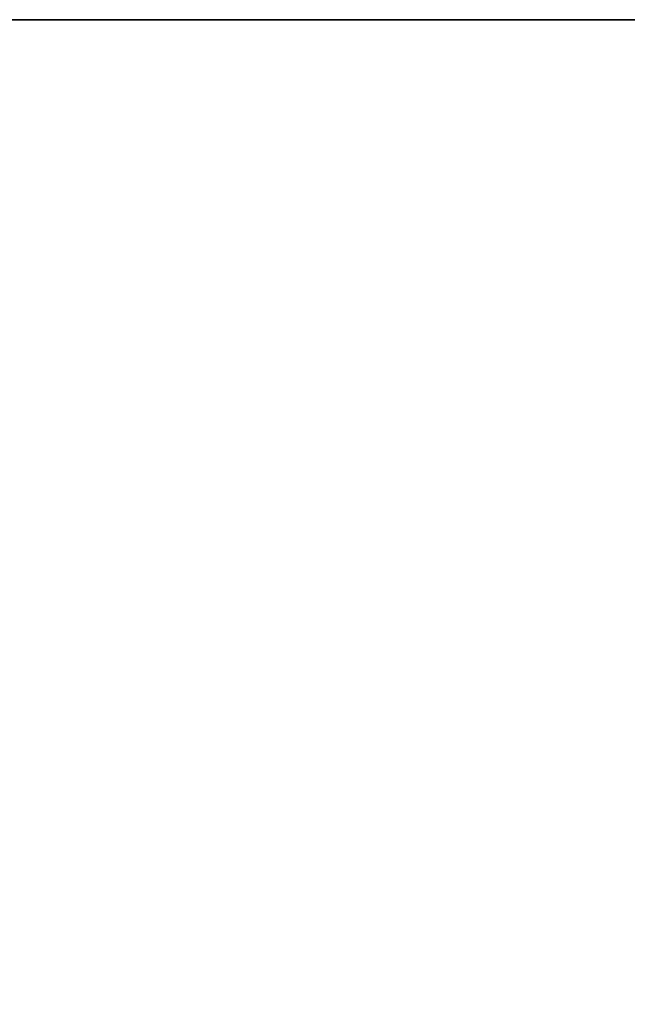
# Model space of a CAD drawing. Header units: millimetres. Extents: x -603 to 3703, y -115 to 193.
# Tile 367 of 656: x 472 to 506, y 120 to 174. Entities that reach past the tile are written whole.
import ezdxf

# ---------------------------------------------------------------- set-up
doc = ezdxf.new("R2010")
doc.units = ezdxf.units.MM
doc.layers.add('151', color=7, linetype='Continuous', true_color=0xffffff)

# ---------------------------------------------------------------- blocks, each defined once
blk = doc.blocks.new('UG_SURFACE_001')
at = {"layer": '151', "color": 252, "linetype": 'Continuous', "lineweight": 35}
for points in [[(-603, 174.4, 2212.25), (603, 174.4, 2212.25), (453, 174.4, 2062.25), (-453, 174.4, 2062.25)], [(603, -18, 2212.25), (603, 174.4, 2212.25), (-603, 174.4, 2212.25), (-603, -18, 2212.25)], [(603, 174.4, 2212.25), (603, 174.4, -8.75), (453, 174.4, -8.75), (453, 174.4, 2062.25)], [(453, -18, -8.75), (453, 174.4, -8.75), (603, 174.4, -8.75), (603, -18, -8.75)]]:
    blk.add_3dface(points, dxfattribs=at)

msp = doc.modelspace()

# ---------------------------------------------------------------- linework, layer by layer
at = {"layer": '151', "linetype": 'Continuous', "lineweight": -3}
for p, q in [((603, 174.4, 2212.25), (-603, 174.4, 2212.25)), ((453, 174.4, -8.75), (603, 174.4, -8.75))]:
    msp.add_line(p, q, dxfattribs=at)

# ---------------------------------------------------------------- block references
msp.add_blockref('UG_SURFACE_001', (0, 0), dxfattribs=at)

doc.saveas('drawing.dxf')
